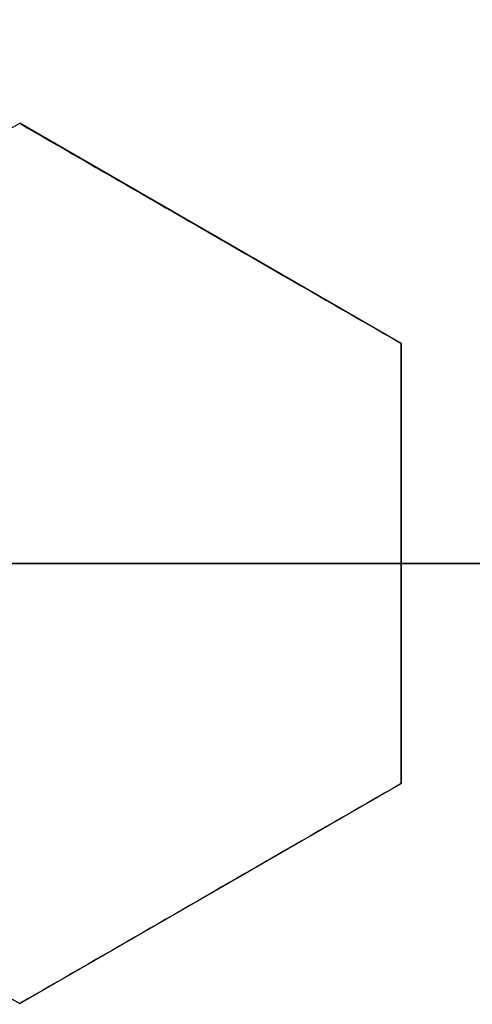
# Model space of a CAD drawing. Header units: centimetres. Extents: x -11.4 to 11.4, y -26.1 to 0.
# Tile 529 of 656: x -6.685 to -6.6565, y -23.7778 to -23.7158. Entities that reach past the tile are written whole.
import ezdxf

# ---------------------------------------------------------------- set-up
doc = ezdxf.new("R2010")
doc.units = ezdxf.units.CM
doc.layers.add('Default', color=7, linetype='Continuous', true_color=0x000000)

msp = doc.modelspace()

# ---------------------------------------------------------------- linework, layer by layer
at = {"layer": 'Default'}
for p, q in [((-6.661000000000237, -23.73614359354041, -3.2356647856), (-6.684999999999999, -23.72228718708, -3.2356647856)), ((-6.673000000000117, -23.72921539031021, -3.262241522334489), (-6.673000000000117, -23.72921539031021, -3.209032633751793)), ((-6.661, -23.76385640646, -3.239841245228), (-6.661, -23.73614359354, -3.239841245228)), ((-6.856237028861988, -23.75, -3.2875), (-6.588, -23.75, -3.2875)), ((-6.661, -23.75, -3.266400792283), (-6.661, -23.75, -3.213191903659)), ((-6.708999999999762, -23.76385640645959, -3.226935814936), (-6.685, -23.77771281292, -3.226935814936)), ((-6.684999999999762, -23.77771281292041, -3.2356647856), (-6.661, -23.76385640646, -3.2356647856)), ((-6.672999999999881, -23.77078460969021, -3.262241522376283), (-6.672999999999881, -23.77078460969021, -3.209032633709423))]:
    msp.add_line(p, q, dxfattribs=at)
at = {"layer": 'Default', "extrusion": (0, 0, -1)}
for centre, radius, start, end in [((7.050000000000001, -23.75, 3), 0.9, 90, 270), ((7.050000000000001, -23.75, 3.789997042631), 0.8999999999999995, 90, 270), ((7.050000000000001, -23.75, 4.600000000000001), 0.8550000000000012, 90, 270), ((7.050000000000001, -23.75, 4.27), 0.8250000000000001, 0, 180), ((7.050000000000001, -23.75, 4.48), 0.82, 0, 180), ((7.050000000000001, -23.75, 4.455), 0.7950000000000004, 0, 180), ((7.050000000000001, -23.75, 4.32), 0.7825000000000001, 0, 180), ((7.050000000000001, -23.75, 4.455), 0.7825000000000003, 0, 180), ((7.050000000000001, -23.75, 3.984878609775), 0.7584500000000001, 90, 180), ((7.050000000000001, -23.75, 4.345000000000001), 0.7575000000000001, 0, 180), ((7.050000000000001, -23.75, 3.2675), 0.6775000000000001, 0, 180), ((7.050000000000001, -23.75, 3.2775), 0.677500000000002, 0, 180), ((7.050000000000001, -23.75, 3.25), 0.6725, 0, 180), ((7.050000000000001, -23.75, 3.2875), 0.6725, 0, 180), ((7.050000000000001, -23.75, 3.25), 0.6367740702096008, 0, 180), ((7.050000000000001, -23.75, 3.269019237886), 0.6125, 0, 180), ((7.050000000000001, -23.75, 4.69), 0.6075000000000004, 0, 180), ((7.050000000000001, -23.75, 4.670980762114), 0.6075, 0, 180), ((7.050000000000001, -23.75, 3.255), 0.6075, 0, 180), ((7.050000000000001, -23.75, 3.2875), 0.6075, 0, 180), ((7.050000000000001, -23.75, 3.05), 0.5999999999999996, 90, 270), ((7.050000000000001, -23.75, 3.255), 0.55, 0, 180), ((7.050000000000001, -23.75, 3.263395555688), 0.5500000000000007, 0, 180), ((7.050000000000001, -23.75, 4.27), 0.8250000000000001, 180, 0), ((7.050000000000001, -23.75, 4.48), 0.82, 180, 0), ((7.050000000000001, -23.75, 4.455), 0.7950000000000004, 180, 0), ((7.050000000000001, -23.75, 4.32), 0.7825000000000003, 180, 0), ((7.050000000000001, -23.75, 4.455), 0.7825000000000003, 180, 0), ((7.050000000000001, -23.75, 4.345000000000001), 0.7575000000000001, 180, 0), ((7.050000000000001, -23.75, 3.2675), 0.6775000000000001, 180, 0), ((7.050000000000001, -23.75, 3.2775), 0.6774999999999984, 180, 0), ((7.050000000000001, -23.75, 3.25), 0.6724999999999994, 180, 0), ((7.050000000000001, -23.75, 3.25), 0.6367740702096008, 180, 0), ((7.050000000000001, -23.75, 3.269019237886), 0.6125, 180, 0), ((7.050000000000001, -23.75, 3.255), 0.6075000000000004, 180, 0), ((7.050000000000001, -23.75, 4.670980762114), 0.6075, 180, 0), ((7.050000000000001, -23.75, 4.69), 0.6075000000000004, 180, 0), ((7.050000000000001, -23.75, 3.255), 0.55, 180, 0), ((7.050000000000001, -23.75, 3.263395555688), 0.5499999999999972, 180, 0)]:
    msp.add_arc(centre, radius, start, end, dxfattribs=at)
at = {"layer": 'Default'}
for centre, radius, start, end in [((-7.050000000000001, -23.75, -4.6), 0.8550000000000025, 270, 90), ((-7.050000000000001, -23.75, -4.27), 0.835, 270, 90), ((-7.050000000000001, -23.75, -4.58), 0.8349999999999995, 270, 90), ((-7.050000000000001, -23.75, -4.425000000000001), 0.8349999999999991, 270, 90), ((-7.050000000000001, -23.75, -4.295000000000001), 0.8250000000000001, 0, 180), ((-7.050000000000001, -23.75, -4.282500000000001), 0.8250000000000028, 0, 180), ((-7.050000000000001, -23.75, -4.32), 0.8, 0, 180), ((-7.050000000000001, -23.75, -3.1), 0.775, 270, 90), ((-7.050000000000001, -23.75, -3.5986250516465), 0.7749999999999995, 270, 90), ((-7.050000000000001, -23.75, -4.43), 0.7575000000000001, 0, 180), ((-7.050000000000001, -23.75, -4.3875), 0.7575000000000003, 0, 180), ((-7.050000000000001, -23.75, -3.2425), 0.75, 0, 180), ((-7.050000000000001, -23.75, -3.98), 0.75, 0, 180), ((-7.050000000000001, -23.75, -3.61125), 0.75, 0, 74.77009621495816), ((-7.050000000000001, -23.75, -3.2425), 0.7025000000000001, 0, 180), ((-7.050000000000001, -23.75, -3.2875), 0.6775000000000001, 0, 180), ((-7.050000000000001, -23.75, -3.26875), 0.6724999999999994, 0, 180), ((-7.050000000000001, -23.75, -4.66), 0.67, 0, 180), ((-7.050000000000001, -23.75, -4.69), 0.6400000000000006, 0, 180), ((-7.050000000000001, -23.75, -3.25), 0.636774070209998, 0, 180), ((-7.050000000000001, -23.75, -3.2875), 0.6231698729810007, 0, 180), ((-7.050000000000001, -23.75, -4.680490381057), 0.6075000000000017, 0, 180), ((-7.050000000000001, -23.75, -3.27125), 0.6075000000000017, 0, 180), ((-7.050000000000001, -23.75, -3), 0.6000000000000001, 270, 90), ((-7.050000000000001, -23.75, -3.1), 0.6000000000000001, 270, 90), ((-7.050000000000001, -23.75, -3.271791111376), 0.55, 0, 180), ((-7.050000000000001, -23.75, -4.295000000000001), 0.8250000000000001, 180, 0), ((-7.050000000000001, -23.75, -4.282500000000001), 0.8249999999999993, 180, 0), ((-7.050000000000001, -23.75, -4.32), 0.8, 180, 0), ((-7.050000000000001, -23.75, -4.43), 0.7575000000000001, 180, 0), ((-7.050000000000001, -23.75, -4.3875), 0.7574999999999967, 180, 0), ((-7.050000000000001, -23.75, -3.98), 0.75, 180, 0), ((-7.050000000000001, -23.75, -3.2425), 0.75, 180, 0), ((-7.050000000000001, -23.75, -3.2425), 0.7025000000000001, 180, 0), ((-7.050000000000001, -23.75, -3.2875), 0.6775000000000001, 180, 0), ((-7.050000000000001, -23.75, -3.2875), 0.6725, 180, 0), ((-7.050000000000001, -23.75, -3.26875), 0.6724999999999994, 180, 0), ((-7.050000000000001, -23.75, -4.66), 0.67, 180, 0), ((-7.050000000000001, -23.75, -4.69), 0.6400000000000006, 180, 0), ((-7.050000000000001, -23.75, -3.25), 0.636774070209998, 180, 0), ((-7.050000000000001, -23.75, -3.2875), 0.6231698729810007, 180, 0), ((-7.050000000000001, -23.75, -3.2875), 0.6075, 180, 0), ((-7.050000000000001, -23.75, -3.27125), 0.6074999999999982, 180, 0), ((-7.050000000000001, -23.75, -4.680490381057), 0.6074999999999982, 180, 0), ((-7.050000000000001, -23.75, -3.271791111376), 0.55, 180, 0), ((-7.050000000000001, -23.75, -4.161274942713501), 0.7750000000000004, 274.5305254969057, 0), ((-7.050000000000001, -23.75, -3.61125), 0.75, 296.8079105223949, 0)]:
    msp.add_arc(centre, radius, start, end, dxfattribs=at)
at = {"layer": 'Default', "extrusion": (-1.379856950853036e-06, 1.386659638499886e-16, 0.9999999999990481)}
msp.add_arc((-7.050003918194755, -23.75, -3.984869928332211), 0.7584484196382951, 252.0001242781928, 0, dxfattribs=at)
at = {"layer": 'Default', "extrusion": (0, -1, 0)}
msp.add_arc((-7.050000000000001, -5.760000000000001, 23.75), 1.215, 71.06258657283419, 75.27834621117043, dxfattribs=at)
at = {"layer": 'Default'}
for points, degree in [([(-7.050000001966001, -22.85000591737, -4.579994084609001), (-7.038829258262, -22.85000591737, -4.579994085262), (-7.016470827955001, -22.85041309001, -4.57996809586), (-6.982913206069, -22.85229470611, -4.579978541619), (-6.949430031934, -22.85542554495, -4.579975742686), (-6.916038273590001, -22.85981313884, -4.579976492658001), (-6.882816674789, -22.86545048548, -4.579976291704), (-6.849855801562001, -22.87232107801, -4.579976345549), (-6.817154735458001, -22.88042458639, -4.579976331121), (-6.784792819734, -22.88974261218, -4.579976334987), (-6.752822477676, -22.90025696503, -4.579976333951), (-6.721248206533, -22.91196643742, -4.579976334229), (-6.690138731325, -22.92484687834, -4.579976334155), (-6.659531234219, -22.93888214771, -4.579976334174), (-6.629466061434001, -22.95405467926, -4.579976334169), (-6.60000794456, -22.97033040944, -4.579976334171), (-6.571170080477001, -22.98770094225, -4.57997633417), (-6.542992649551, -23.00614419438, -4.57997633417), (-6.515530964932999, -23.02562391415, -4.57997633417), (-6.488811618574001, -23.04612101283, -4.57997633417), (-6.462881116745, -23.06760056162, -4.57997633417), (-6.437786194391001, -23.09002131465, -4.57997633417), (-6.413531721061, -23.11337910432, -4.57997633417), (-6.390166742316, -23.13762926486, -4.57997633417), (-6.367728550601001, -23.1627320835, -4.57997633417), (-6.346240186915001, -23.18866229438, -4.57997633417), (-6.325745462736, -23.21536660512, -4.57997633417), (-6.306266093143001, -23.24281397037, -4.57997633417), (-6.287815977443, -23.27098694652, -4.57997633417), (-6.270435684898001, -23.29982524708, -4.57997633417), (-6.254144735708, -23.32929531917, -4.57997633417), (-6.238966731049, -23.35935601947, -4.57997633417), (-6.22493234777, -23.3899431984, -4.57997633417), (-6.212045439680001, -23.4210469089, -4.57997633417), (-6.200328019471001, -23.4526190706, -4.57997633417), (-6.189801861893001, -23.48460021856, -4.57997633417), (-6.180477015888, -23.5169596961, -4.57997633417), (-6.172370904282, -23.54963853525, -4.57997633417), (-6.165495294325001, -23.58258113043, -4.57997633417), (-6.159852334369, -23.61577939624, -4.57997633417), (-6.155455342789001, -23.64916502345, -4.57997633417), (-6.152310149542, -23.68268801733, -4.57997633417), (-6.150420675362, -23.71631200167, -4.57997633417), (-6.149790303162, -23.74996560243, -4.57997633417), (-6.150418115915, -23.78361971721, -4.57997633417), (-6.152305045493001, -23.81724384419, -4.57997633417), (-6.155447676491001, -23.85076694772, -4.57997633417), (-6.159842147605, -23.884153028, -4.57997633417), (-6.165482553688, -23.91735152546, -4.57997633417), (-6.172355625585, -23.95029454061, -4.57997633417), (-6.180459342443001, -23.98297436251, -4.57997633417), (-6.189781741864, -24.01533455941, -4.57997633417), (-6.200305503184, -24.0473165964, -4.57997633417), (-6.212020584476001, -24.07888976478, -4.57997633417), (-6.224905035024, -24.10999420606, -4.57997633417), (-6.238937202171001, -24.14058267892, -4.57997633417), (-6.254113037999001, -24.170644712, -4.57997633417), (-6.270401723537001, -24.20011593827, -4.57997633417), (-6.287779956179, -24.2289557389, -4.57997633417), (-6.306227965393, -24.25713010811, -4.57997633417), (-6.325705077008, -24.28457868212, -4.57997633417), (-6.346198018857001, -24.3112848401, -4.57997633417), (-6.367684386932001, -24.33721659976, -4.57997633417), (-6.390120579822, -24.3623209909, -4.57997633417), (-6.413483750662, -24.38657293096, -4.57997633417), (-6.437736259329, -24.40993235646, -4.57997633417), (-6.462829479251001, -24.4323550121, -4.57997633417), (-6.488758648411, -24.45383675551, -4.57997633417), (-6.515476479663, -24.47433588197, -4.57997633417), (-6.542936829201, -24.49381775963, -4.57997633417), (-6.571112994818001, -24.51226319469, -4.57997633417), (-6.599949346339, -24.52963576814, -4.579976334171), (-6.629406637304, -24.54591392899, -4.579976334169), (-6.659470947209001, -24.56108882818, -4.579976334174), (-6.690077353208, -24.57512635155, -4.579976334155), (-6.721186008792, -24.58800916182, -4.579976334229), (-6.752759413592, -24.59972097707, -4.579976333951), (-6.784729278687, -24.61023780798, -4.579976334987), (-6.817091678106, -24.61955853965, -4.579976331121), (-6.849792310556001, -24.62766442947, -4.579976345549), (-6.88275073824, -24.63453701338, -4.579976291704), (-6.915969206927, -24.64017644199, -4.579976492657), (-6.949361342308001, -24.64456678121, -4.579975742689), (-6.982852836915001, -24.64770094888, -4.579978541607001), (-7.016430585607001, -24.64958576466, -4.579968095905), (-7.038814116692, -24.64999408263, -4.579994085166), (-7.049999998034, -24.64999408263, -4.579994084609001)], 3), ([(-7.050000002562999, -22.87000771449, -4.599992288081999), (-7.038929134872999, -22.87000771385, -4.599992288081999), (-7.016824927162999, -22.87044777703, -4.600003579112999), (-6.983759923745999, -22.87231003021, -4.599999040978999), (-6.950849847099, -22.8754191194, -4.600000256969), (-6.918072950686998, -22.87975909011, -4.599999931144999), (-6.885477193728, -22.88532902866, -4.600000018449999), (-6.853104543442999, -22.89212084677, -4.599999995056), (-6.820976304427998, -22.90013377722, -4.600000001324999), (-6.789232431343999, -22.90933233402, -4.599999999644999), (-6.757976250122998, -22.91967364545, -4.600000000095), (-6.727177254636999, -22.93115663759, -4.599999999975), (-6.696849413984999, -22.94377187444, -4.600000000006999), (-6.666982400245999, -22.95752443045, -4.599999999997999), (-6.637633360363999, -22.97239239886, -4.6), (-6.608880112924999, -22.98833558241, -4.6), (-6.580743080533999, -23.00534064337, -4.6), (-6.553257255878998, -23.02338719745, -4.6), (-6.526470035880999, -23.04244368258, -4.6), (-6.500404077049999, -23.06249428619, -4.6), (-6.475109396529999, -23.08350162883, -4.6), (-6.450633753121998, -23.10542314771, -4.6), (-6.426981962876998, -23.12825403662, -4.6), (-6.404200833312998, -23.15195089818, -4.6), (-6.382323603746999, -23.17647785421, -4.6), (-6.361371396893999, -23.20181201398, -4.6), (-6.341387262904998, -23.22790124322, -4.6), (-6.322391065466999, -23.25471754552, -4.6), (-6.304398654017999, -23.28224122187, -4.6), (-6.287450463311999, -23.31041192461, -4.6), (-6.271564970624, -23.33919764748, -4.6), (-6.256764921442, -23.36855872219, -4.6), (-6.243080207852, -23.39843256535, -4.6), (-6.2305142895, -23.42881031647, -4.6), (-6.219089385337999, -23.45964319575, -4.6), (-6.208826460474, -23.4908734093, -4.6), (-6.199734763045, -23.52247268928, -4.6), (-6.191831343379, -23.55438357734, -4.6), (-6.185127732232, -23.58655183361, -4.6), (-6.179626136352, -23.61896932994, -4.6), (-6.175339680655, -23.65156823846, -4.6), (-6.172273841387, -23.68430056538, -4.6), (-6.170432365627, -23.71713212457, -4.6), (-6.169818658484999, -23.74999277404, -4.6), (-6.170431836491, -23.78285372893, -4.6), (-6.172272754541, -23.81568473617, -4.6), (-6.17533790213, -23.84841578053, -4.6), (-6.179623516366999, -23.88101313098, -4.6), (-6.185124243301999, -23.91342969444, -4.6), (-6.191827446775, -23.94559951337, -4.6), (-6.199731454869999, -23.97751522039, -4.6), (-6.208824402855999, -24.00912015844, -4.6), (-6.219088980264, -24.04035585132, -4.6), (-6.230515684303, -24.07119339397, -4.6), (-6.243083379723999, -24.10157483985, -4.6), (-6.256770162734, -24.13145229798, -4.6), (-6.271572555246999, -24.16081683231, -4.6), (-6.287460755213, -24.18960605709, -4.6), (-6.304412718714, -24.21778133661, -4.6), (-6.322408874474, -24.24530870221, -4.6), (-6.341407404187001, -24.27212610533, -4.6), (-6.361391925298, -24.29821371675, -4.6), (-6.382342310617, -24.32354381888, -4.6), (-6.404216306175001, -24.34806569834, -4.6), (-6.426994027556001, -24.37175796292, -4.6), (-6.450643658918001, -24.39458604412, -4.6), (-6.475121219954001, -24.41650866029, -4.6), (-6.500422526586, -24.43752061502, -4.6), (-6.526496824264, -24.45757628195, -4.6), (-6.553291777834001, -24.47663651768, -4.6), (-6.580784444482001, -24.49468551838, -4.6), (-6.608928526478, -24.51169257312, -4.6), (-6.637691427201, -24.52763854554, -4.6), (-6.667051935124, -24.54250933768, -4.599999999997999), (-6.696931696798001, -24.55626435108, -4.600000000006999), (-6.727274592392, -24.56888192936, -4.599999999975), (-6.758087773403, -24.58036572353, -4.600000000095), (-6.789353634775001, -24.59070531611, -4.599999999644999), (-6.821099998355, -24.59989952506, -4.600000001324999), (-6.853227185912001, -24.60790727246, -4.599999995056), (-6.885602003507, -24.61469476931, -4.600000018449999), (-6.918204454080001, -24.62026089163, -4.599999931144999), (-6.950981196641, -24.6245956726, -4.600000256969), (-6.983876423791, -24.62769844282, -4.599999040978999), (-7.01690332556, -24.62955448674, -4.600003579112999), (-7.038958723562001, -24.62999228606, -4.599992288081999), (-7.049999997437, -24.62999228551, -4.599992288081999)], 3), ([(-7.050000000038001, -22.97338343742, -4.211616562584), (-7.040034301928, -22.97326068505, -4.211739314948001), (-7.0200716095, -22.97339655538, -4.211987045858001), (-6.990068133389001, -22.97475443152, -4.212364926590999), (-6.960077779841, -22.97727194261, -4.212748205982), (-6.930172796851, -22.98094910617, -4.213135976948), (-6.900463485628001, -22.98577184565, -4.213526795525), (-6.870960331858, -22.99173644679, -4.213920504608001), (-6.841728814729, -22.9988285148, -4.21431621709), (-6.812767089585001, -23.00704882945, -4.214713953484), (-6.784149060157, -23.01637813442, -4.215112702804), (-6.755903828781, -23.0268065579, -4.215512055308), (-6.728083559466, -23.03831624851, -4.215911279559), (-6.700785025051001, -23.0508628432, -4.216308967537), (-6.673979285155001, -23.06445271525, -4.216705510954), (-6.647535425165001, -23.07916987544, -4.21710293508), (-6.621903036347, -23.09477466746, -4.217494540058), (-6.598251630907, -23.11044028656, -4.217861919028), (-6.577686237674, -23.12510785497, -4.218186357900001), (-6.559354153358, -23.13903749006, -4.21847964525), (-6.54189295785, -23.15310658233, -4.218762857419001), (-6.524518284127, -23.16795465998, -4.219048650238), (-6.507527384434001, -23.18336335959, -4.2193327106), (-6.491033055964, -23.19923462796, -4.219611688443), (-6.475328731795, -23.21524076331, -4.219887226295), (-6.459818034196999, -23.23196178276, -4.220170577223), (-6.443392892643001, -23.25075472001, -4.220483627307), (-6.425759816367, -23.27235681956, -4.220836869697), (-6.407902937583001, -23.29596432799, -4.221215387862), (-6.390537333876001, -23.320853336, -4.221606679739), (-6.374163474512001, -23.34636627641, -4.22200017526), (-6.358774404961, -23.37250001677, -4.222395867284), (-6.344394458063, -23.39922104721, -4.222793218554), (-6.331054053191, -23.42647417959, -4.223191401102), (-6.318782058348, -23.45419617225, -4.223589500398), (-6.307584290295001, -23.4823692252, -4.223987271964), (-6.297472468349, -23.51096694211, -4.224384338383), (-6.288462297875, -23.53995216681, -4.224780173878), (-6.280576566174, -23.56925476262, -4.22517382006), (-6.273829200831, -23.59881391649, -4.225564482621), (-6.268224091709, -23.62860184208, -4.225951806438), (-6.263764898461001, -23.65860388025, -4.226335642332), (-6.260461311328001, -23.68877269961, -4.226715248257), (-6.258320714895, -23.71905055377, -4.227090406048), (-6.257345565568, -23.74942073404, -4.227459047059), (-6.257541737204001, -23.78002186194, -4.227829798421), (-6.258911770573, -23.81056761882, -4.228207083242), (-6.261454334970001, -23.84105143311, -4.228588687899), (-6.265161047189, -23.87138087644, -4.228974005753), (-6.270024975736, -23.90153190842, -4.229362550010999), (-6.276045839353, -23.9314946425, -4.229754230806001), (-6.283206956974, -23.96118644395, -4.230147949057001), (-6.291506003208, -23.99059835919, -4.230543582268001), (-6.300922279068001, -24.01965553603, -4.230940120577), (-6.311447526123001, -24.04833621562, -4.23133725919), (-6.323068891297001, -24.07660058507, -4.231734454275), (-6.335758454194, -24.10438344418, -4.232130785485), (-6.349513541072, -24.13167755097, -4.232526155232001), (-6.364293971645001, -24.15840378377, -4.232919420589), (-6.380099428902, -24.18456209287, -4.233310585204), (-6.396889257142, -24.21008352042, -4.23369863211), (-6.414649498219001, -24.23494853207, -4.2340832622), (-6.433349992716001, -24.25911283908, -4.234463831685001), (-6.452961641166, -24.28254236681, -4.234839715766), (-6.473558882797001, -24.30531097, -4.235212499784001), (-6.49503825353, -24.32728630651, -4.23557888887), (-6.517395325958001, -24.34847618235, -4.235952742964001), (-6.540529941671, -24.36877856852, -4.236330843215), (-6.564422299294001, -24.3881804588, -4.236713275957), (-6.589045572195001, -24.40665840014, -4.237099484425), (-6.614348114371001, -24.42417454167, -4.237488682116), (-6.640315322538, -24.44071804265, -4.237880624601), (-6.666876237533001, -24.45624449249, -4.238274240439), (-6.694029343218, -24.47075331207, -4.238669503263), (-6.721707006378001, -24.48420741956, -4.239065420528), (-6.749886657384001, -24.49659654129, -4.239461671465), (-6.778516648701, -24.50789701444, -4.239857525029), (-6.807545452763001, -24.51809033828, -4.240252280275), (-6.836977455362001, -24.52717647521, -4.240645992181), (-6.866748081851, -24.53513189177, -4.241037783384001), (-6.896791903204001, -24.54193893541, -4.241426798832), (-6.927035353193, -24.54758431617, -4.241812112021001), (-6.957482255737, -24.55207143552, -4.242193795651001), (-6.988153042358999, -24.55539777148, -4.242572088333), (-7.019001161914, -24.55754929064, -4.242946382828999), (-7.039657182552, -24.55819289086, -4.243192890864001), (-7.050000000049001, -24.5583152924, -4.243315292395)], 3), ([(-7.050000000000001, -24.525, -4.097250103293), (-7.040059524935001, -24.525, -4.097056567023), (-7.020176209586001, -24.52461734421, -4.096666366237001), (-6.990398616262, -24.52289677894, -4.096072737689), (-6.960681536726, -24.52002887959, -4.095471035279), (-6.93109326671, -24.51601765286, -4.094862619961), (-6.901708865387, -24.51087533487, -4.094249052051), (-6.872544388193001, -24.5046065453, -4.09363068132), (-6.843642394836, -24.49722044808, -4.093008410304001), (-6.815018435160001, -24.48871913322, -4.0923825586), (-6.786746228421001, -24.47912222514, -4.091754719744), (-6.758891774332, -24.4684549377, -4.091126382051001), (-6.731464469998, -24.45672251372, -4.090497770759), (-6.704505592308, -24.44394203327, -4.089869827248), (-6.67803608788, -24.43012136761, -4.089243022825), (-6.652126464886, -24.41529568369, -4.088619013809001), (-6.626828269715, -24.3994976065, -4.087999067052), (-6.602153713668, -24.38273637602, -4.0873834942), (-6.578133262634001, -24.3650315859, -4.086773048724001), (-6.554796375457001, -24.34640201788, -4.086168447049), (-6.532209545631, -24.32690110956, -4.085571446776), (-6.510389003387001, -24.3065441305, -4.084982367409), (-6.489390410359, -24.28538619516, -4.084403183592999), (-6.469190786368, -24.26340330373, -4.083811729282), (-6.449850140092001, -24.24065475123, -4.083213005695), (-6.431412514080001, -24.21719494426, -4.082607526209), (-6.413897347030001, -24.19305176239, -4.081996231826), (-6.397322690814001, -24.16825132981, -4.081379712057), (-6.381698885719, -24.14280524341, -4.08075829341), (-6.367066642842, -24.11677498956, -4.08013349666), (-6.353463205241, -24.0902319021, -4.079507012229), (-6.340892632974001, -24.06319079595, -4.078879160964), (-6.329354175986, -24.03564384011, -4.078249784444), (-6.318873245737, -24.00763676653, -4.077619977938), (-6.309493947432, -23.97928509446, -4.076992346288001), (-6.30125860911, -23.95075631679, -4.07637049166), (-6.294105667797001, -23.92190387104, -4.075751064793), (-6.287919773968, -23.89202918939, -4.075119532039), (-6.282925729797, -23.8619255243, -4.074493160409), (-6.27922777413, -23.83252088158, -4.073890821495), (-6.276803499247, -23.80502748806, -4.073336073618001), (-6.275387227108, -23.77883524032, -4.072814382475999), (-6.274846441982, -23.7520817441, -4.072290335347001), (-6.27524316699, -23.72509774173, -4.071763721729), (-6.276580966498, -23.69814539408, -4.071227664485), (-6.278824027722, -23.67162969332, -4.070693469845), (-6.281923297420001, -23.64546667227, -4.070159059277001), (-6.286213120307, -23.61756303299, -4.069581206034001), (-6.291882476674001, -23.58816071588, -4.068963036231), (-6.298864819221, -23.55833921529, -4.068326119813), (-6.306953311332, -23.52908125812, -4.067691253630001), (-6.315942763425, -23.50084682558, -4.067069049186), (-6.32605741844, -23.47281764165, -4.066441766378), (-6.33729162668, -23.44508928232, -4.065811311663), (-6.349584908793, -23.41782536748, -4.065181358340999), (-6.362822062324, -23.39124745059, -4.064557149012), (-6.37709700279, -23.36512302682, -4.063933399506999), (-6.392790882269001, -23.33888569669, -4.063296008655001), (-6.409455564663, -23.31338657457, -4.062665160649), (-6.426553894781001, -23.2893367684, -4.062059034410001), (-6.443232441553, -23.26761872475, -4.061501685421), (-6.459897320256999, -23.24737082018, -4.060973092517), (-6.477614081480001, -23.22727445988, -4.060438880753), (-6.496156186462, -23.20766698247, -4.059907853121), (-6.51534924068, -23.18873946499, -4.059383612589), (-6.534885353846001, -23.17076718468, -4.058857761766), (-6.55491030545, -23.15354506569, -4.058329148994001), (-6.577115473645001, -23.13575777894, -4.057753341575), (-6.601253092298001, -23.11789125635, -4.057139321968), (-6.626598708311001, -23.10063985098, -4.056506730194), (-6.652285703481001, -23.08460866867, -4.055877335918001), (-6.677996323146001, -23.06990393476, -4.055258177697), (-6.704396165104, -23.05611215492, -4.054632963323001), (-6.731394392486, -23.04330809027, -4.054004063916), (-6.758888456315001, -23.03154563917, -4.053373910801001), (-6.786758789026, -23.02087354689, -4.052745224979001), (-6.814990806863, -23.01129023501, -4.052118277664), (-6.843596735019, -23.00279199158, -4.051492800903), (-6.872529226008, -22.99539659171, -4.050869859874), (-6.901712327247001, -22.98912386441, -4.050251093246), (-6.931093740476, -22.98398257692, -4.049637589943), (-6.96064747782, -22.97997545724, -4.049029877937), (-6.990359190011, -22.97710596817, -4.048428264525), (-7.020171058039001, -22.97538252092, -4.047833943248), (-7.040058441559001, -22.975, -4.047443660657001), (-7.050000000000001, -22.975, -4.047250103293)], 3), ([(-6.709000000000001, -23.73614359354, -3.249032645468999), (-6.7065057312, -23.73470352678, -3.249961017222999), (-6.70140240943, -23.73175712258, -3.251866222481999), (-6.693422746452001, -23.72715006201, -3.254863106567), (-6.687847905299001, -23.72393142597, -3.256968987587), (-6.685, -23.72228718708, -3.258047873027)], 3), ([(-6.709000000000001, -23.73614359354, -3.195823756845), (-6.706503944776, -23.73470249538, -3.19675279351), (-6.701398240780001, -23.73175471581, -3.198658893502), (-6.693418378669, -23.72714754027, -3.201655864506), (-6.68784603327, -23.72393034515, -3.203760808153), (-6.685, -23.72228718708, -3.204838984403)], 3), ([(-6.685, -23.72228718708, -3.204838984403), (-6.685, -23.72228718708, -3.231443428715), (-6.685, -23.72228718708, -3.258047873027)], 2), ([(-6.685, -23.72228718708, -3.258047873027), (-6.682469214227, -23.72374833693, -3.25892609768), (-6.677317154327, -23.7267228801, -3.260722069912), (-6.669332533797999, -23.73133280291, -3.263530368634), (-6.663809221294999, -23.73452168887, -3.265489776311), (-6.660999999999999, -23.73614359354, -3.266490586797)], 3), ([(-6.685, -23.72228718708, -3.204838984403), (-6.682467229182, -23.72374948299, -3.2057178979), (-6.677312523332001, -23.7267255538, -3.207514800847), (-6.669327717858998, -23.73133558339, -3.21032318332), (-6.663807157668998, -23.7345228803, -3.212281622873), (-6.660999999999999, -23.73614359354, -3.213281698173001)], 3), ([(-6.660999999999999, -23.73614359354, -3.213281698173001), (-6.660999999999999, -23.73614359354, -3.239886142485), (-6.660999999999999, -23.73614359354, -3.266490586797)], 2), ([(-6.660999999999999, -23.73614359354, -3.266490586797), (-6.660999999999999, -23.73766368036, -3.266470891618), (-6.660999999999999, -23.7407154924, -3.266437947), (-6.660999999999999, -23.74521708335, -3.266408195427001), (-6.660999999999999, -23.74838947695, -3.266400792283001), (-6.660999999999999, -23.75, -3.266400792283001)], 3), ([(-6.660999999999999, -23.73614359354, -3.213281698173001), (-6.660999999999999, -23.73766370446, -3.213262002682), (-6.660999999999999, -23.74071555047, -3.213229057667), (-6.660999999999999, -23.74521729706, -3.213199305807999), (-6.660999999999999, -23.74838956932, -3.213191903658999), (-6.660999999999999, -23.75, -3.213191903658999)], 3), ([(-7.284376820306, -24.47132328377, -4.08487124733), (-7.275129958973, -24.47432771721, -4.08467450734), (-7.256502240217, -24.47999379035, -4.084279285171), (-7.228233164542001, -24.48740302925, -4.083673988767), (-7.199695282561, -24.4937221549, -4.083063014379), (-7.170950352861, -24.49893351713, -4.082450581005), (-7.142070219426, -24.50302896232, -4.081839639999), (-7.113086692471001, -24.50600890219, -4.081231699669), (-7.083987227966, -24.50787542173, -4.080626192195), (-7.054794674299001, -24.50862224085, -4.080020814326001), (-7.025604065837, -24.50824467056, -4.079414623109), (-6.996471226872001, -24.50674620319, -4.07880623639), (-6.967390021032, -24.50412639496, -4.078193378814), (-6.938390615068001, -24.50038313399, -4.07757566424), (-6.909554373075, -24.49552418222, -4.076955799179), (-6.880943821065, -24.4895612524, -4.076335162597), (-6.852611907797, -24.48250807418, -4.075714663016), (-6.82460973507, -24.47438156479, -4.07509489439), (-6.796967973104, -24.46519493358, -4.074477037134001), (-6.76971234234, -24.45495936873, -4.073862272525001), (-6.742868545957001, -24.44368528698, -4.073252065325), (-6.716466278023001, -24.43138435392, -4.072644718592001), (-6.690533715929, -24.41806728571, -4.07203777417), (-6.66511300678, -24.40375237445, -4.071429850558), (-6.640262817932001, -24.38847103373, -4.070820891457), (-6.616038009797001, -24.37225916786, -4.070210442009), (-6.59245703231, -24.35513137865, -4.069599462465), (-6.569542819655, -24.33710381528, -4.068989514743), (-6.547315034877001, -24.31818871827, -4.068382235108), (-6.525815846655, -24.29841752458, -4.067776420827), (-6.505095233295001, -24.27783453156, -4.067170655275), (-6.485201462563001, -24.25649023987, -4.066563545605), (-6.466158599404, -24.2344163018, -4.065953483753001), (-6.447954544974, -24.21159719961, -4.065338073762), (-6.43062973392, -24.18807690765, -4.064719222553), (-6.414219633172, -24.16390133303, -4.064098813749), (-6.398750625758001, -24.13910837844, -4.06347810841), (-6.384247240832, -24.11373648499, -4.06285779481), (-6.370740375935, -24.08784123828, -4.062238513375), (-6.358255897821, -24.06147994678, -4.061620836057), (-6.34680316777, -24.03468147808, -4.061006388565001), (-6.336391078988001, -24.00747164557, -4.060397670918), (-6.327023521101, -23.97985970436, -4.059791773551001), (-6.318706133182, -23.95184287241, -4.059184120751), (-6.311478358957, -23.92353935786, -4.058574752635), (-6.305357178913, -23.89503978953, -4.057963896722), (-6.30033412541, -23.8663223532, -4.057352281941), (-6.296417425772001, -23.8374248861, -4.056741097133), (-6.293614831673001, -23.80840448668, -4.056132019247), (-6.291927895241, -23.77928390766, -4.055524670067), (-6.291549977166, -23.75976995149, -4.055117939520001), (-6.291549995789, -23.74999942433, -4.054914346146)], 3), ([(-6.660999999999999, -23.75, -3.266400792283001), (-6.648499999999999, -23.75, -3.2709504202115), (-6.635999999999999, -23.75, -3.275500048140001)], 2), ([(-6.660999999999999, -23.75, -3.213191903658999), (-6.648499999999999, -23.75, -3.2177415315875), (-6.635999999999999, -23.75, -3.222291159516)], 2), ([(-6.660999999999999, -23.75, -3.266400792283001), (-6.660999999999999, -23.75161043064, -3.266400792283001), (-6.660999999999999, -23.75478270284, -3.266408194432), (-6.660999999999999, -23.7592844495, -3.266437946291), (-6.660999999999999, -23.76233629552, -3.266470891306), (-6.660999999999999, -23.76385640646, -3.266490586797)], 3), ([(-6.660999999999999, -23.75, -3.213191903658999), (-6.660999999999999, -23.75161052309, -3.213191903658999), (-6.660999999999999, -23.75478291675, -3.213199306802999), (-6.660999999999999, -23.75928450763, -3.213229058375), (-6.660999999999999, -23.76233631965, -3.213262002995), (-6.660999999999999, -23.76385640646, -3.213281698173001)], 3), ([(-6.685, -23.77771281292, -3.258047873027), (-6.68784603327, -23.77606965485, -3.256969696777), (-6.693418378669, -23.77285245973, -3.254864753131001), (-6.701398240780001, -23.76824528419, -3.251867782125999), (-6.706503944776, -23.76529750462, -3.249961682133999), (-6.709000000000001, -23.76385640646, -3.249032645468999)], 3), ([(-6.685, -23.77771281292, -3.204838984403), (-6.687847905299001, -23.77606857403, -3.203760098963), (-6.693422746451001, -23.77284993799, -3.201654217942), (-6.70140240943, -23.76824287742, -3.198657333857), (-6.7065057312, -23.76529647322, -3.196752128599), (-6.709000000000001, -23.76385640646, -3.195823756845)], 3), ([(-6.660999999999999, -23.76385640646, -3.266490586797), (-6.663807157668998, -23.7654771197, -3.265490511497), (-6.669327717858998, -23.76866441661, -3.263532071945), (-6.677312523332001, -23.7732744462, -3.260723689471), (-6.682467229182, -23.77625051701, -3.258926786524), (-6.685, -23.77771281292, -3.258047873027)], 3), ([(-6.660999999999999, -23.76385640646, -3.213281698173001), (-6.663809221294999, -23.76547831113, -3.212280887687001), (-6.669332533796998, -23.76866719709, -3.210321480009), (-6.677317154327, -23.7732771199, -3.207513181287), (-6.682469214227, -23.77625166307, -3.205717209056), (-6.685, -23.77771281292, -3.204838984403)], 3), ([(-6.660999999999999, -23.76385640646, -3.213281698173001), (-6.660999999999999, -23.76385640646, -3.239886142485), (-6.660999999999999, -23.76385640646, -3.266490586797)], 2), ([(-6.685, -23.77771281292, -3.204838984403), (-6.685, -23.77771281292, -3.231443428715), (-6.685, -23.77771281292, -3.258047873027)], 2)]:
    msp.add_open_spline(points, degree=degree, dxfattribs=at)
for points, knots in [([(-6.478173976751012, -23.20173285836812, -4.270000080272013), (-6.482021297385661, -23.19772033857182, -4.269893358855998), (-6.494769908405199, -23.18470228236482, -4.269544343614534), (-6.517131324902, -23.163383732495, -4.268952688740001), (-6.555874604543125, -23.12985687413, -4.267949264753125), (-6.607799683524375, -23.091156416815, -4.2666554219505), (-6.675054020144, -23.05066959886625, -4.265054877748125), (-6.7463420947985, -23.016890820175, -4.263430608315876), (-6.820635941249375, -22.99036875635, -4.261806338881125), (-6.896820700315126, -22.971442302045, -4.260205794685), (-6.960902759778, -22.962091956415, -4.258911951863), (-7.012005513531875, -22.95840408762, -4.257908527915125), (-7.0500054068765, -22.95749735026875, -4.257180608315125), (-7.088005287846, -22.95840460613, -4.2564526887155), (-7.139107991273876, -22.96209317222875, -4.255449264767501), (-7.203189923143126, -22.97144439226, -4.254155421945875), (-7.279374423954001, -22.99037188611, -4.2525548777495), (-7.353667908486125, -23.01689496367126, -4.250930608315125), (-7.424955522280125, -23.05067471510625, -4.249306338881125), (-7.492209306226, -23.09116245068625, -4.247705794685), (-7.5441338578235, -23.129863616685, -4.246411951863), (-7.582876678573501, -23.16339100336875, -4.245408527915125), (-7.610387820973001, -23.189619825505, -4.244680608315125), (-7.6366162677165, -23.2171313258, -4.243952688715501), (-7.670143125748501, -23.25587460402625, -4.2429492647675), (-7.708843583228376, -23.3077996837, -4.241655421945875), (-7.74933040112, -23.375054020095, -4.2400548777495), (-7.783109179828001, -23.44634209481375, -4.238430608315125), (-7.8096312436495, -23.520635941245, -4.236806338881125), (-7.8285576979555, -23.596820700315, -4.235205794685), (-7.837908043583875, -23.66090275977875, -4.233911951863), (-7.8415959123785, -23.71200551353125, -4.232908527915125), (-7.842502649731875, -23.750005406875, -4.232180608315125), (-7.8415953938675, -23.78800528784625, -4.2314526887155), (-7.837906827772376, -23.839107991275, -4.2304492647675), (-7.828555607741, -23.90318992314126, -4.229155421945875), (-7.814564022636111, -23.95950704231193, -4.227972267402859), (-7.80500461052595, -23.98996202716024, -4.227316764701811), (-7.803236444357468, -23.99538910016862, -4.227199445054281)], [9.27219242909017, 9.27219242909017, 9.27219242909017, 9.27219242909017, 9.448947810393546, 9.852123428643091, 10.25529904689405, 11.06165028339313, 11.86800151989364, 12.67435275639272, 13.48070399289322, 14.28705522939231, 15.09340646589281, 15.49658208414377, 15.89975770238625, 16.30293332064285, 16.70610893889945, 17.51246017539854, 18.31881141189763, 19.12516264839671, 19.9315138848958, 20.73786512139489, 21.54421635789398, 21.94739197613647, 22.35056759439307, 22.75374321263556, 23.15691883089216, 23.96327006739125, 24.76962130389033, 25.57597254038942, 26.38232377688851, 27.18867501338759, 27.99502624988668, 28.39820186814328, 28.80137748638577, 29.20455310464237, 29.60772872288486, 30.41407995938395, 31.22043119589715, 31.39594200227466, 31.39594200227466, 31.39594200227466, 31.39594200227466]), ([(-7.050000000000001, -22.975, -4.112549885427), (-7.039995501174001, -22.975, -4.112744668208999), (-7.019986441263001, -22.97538749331, -4.113137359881), (-6.990017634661, -22.97713036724, -4.113734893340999), (-6.960138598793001, -22.98003228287, -4.114340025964), (-6.930394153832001, -22.98408890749, -4.114951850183), (-6.900828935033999, -22.98929417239, -4.11556944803), (-6.871487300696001, -22.99564028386, -4.11619189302), (-6.842413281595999, -23.0031177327, -4.116818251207), (-6.813650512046, -23.01171530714, -4.117447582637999), (-6.785242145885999, -23.02142011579, -4.118078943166), (-6.757230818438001, -23.03221759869, -4.118711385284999), (-6.729658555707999, -23.04409155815, -4.119343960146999), (-6.702566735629, -23.05702417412, -4.119975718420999), (-6.675996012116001, -23.07099603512, -4.120605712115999), (-6.649986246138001, -23.08598617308, -4.121232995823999), (-6.624576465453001, -23.10197208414, -4.121856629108), (-6.599804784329, -23.11892977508, -4.122475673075), (-6.575708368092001, -23.13683378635, -4.123089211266), (-6.552323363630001, -23.15565723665, -4.123696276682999), (-6.529684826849, -23.1753718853, -4.124296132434), (-6.507826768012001, -23.19594807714, -4.124887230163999), (-6.486781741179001, -23.21735514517, -4.125471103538), (-6.466581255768, -23.23956105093, -4.126067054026), (-6.447255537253, -23.26253259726, -4.126669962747), (-6.428833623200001, -23.28623530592, -4.127280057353), (-6.411343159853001, -23.310633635, -4.127896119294), (-6.394810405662, -23.33569098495, -4.128517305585), (-6.379260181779, -23.36136976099, -4.129142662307), (-6.364715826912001, -23.38763144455, -4.129771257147), (-6.351199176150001, -23.41443662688, -4.130402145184), (-6.338730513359, -23.44174509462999, -4.131034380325), (-6.32732855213, -23.46951586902, -4.131667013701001), (-6.317010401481, -23.49770727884, -4.132299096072), (-6.307791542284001, -23.52627701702, -4.132929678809), (-6.299685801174, -23.55518221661, -4.133557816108), (-6.292705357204, -23.58437939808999, -4.134182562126), (-6.286860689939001, -23.61382458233, -4.134802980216), (-6.282160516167, -23.64347360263, -4.135418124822), (-6.278611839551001, -23.67328208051, -4.136027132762), (-6.276219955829, -23.70320495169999, -4.136628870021), (-6.275169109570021, -23.72879661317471, -4.137136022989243), (-6.275000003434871, -23.74440039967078, -4.137440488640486), (-6.275000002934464, -23.74999999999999, -4.137549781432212)], [-47.44131903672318, -47.44131903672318, -47.44131903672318, -47.44131903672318, -47.14105752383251, -46.84079601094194, -46.54053449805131, -46.24027298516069, -45.94001147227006, -45.63974995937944, -45.33948844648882, -45.03922693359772, -44.7389654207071, -44.43870390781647, -44.13844239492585, -43.83818088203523, -43.5379193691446, -43.23765785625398, -42.93739634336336, -42.63713483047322, -42.33687331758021, -42.03661180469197, -41.73635029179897, -41.43608877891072, -41.13582726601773, -40.83556575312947, -40.53530424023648, -40.23504272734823, -39.93478121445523, -39.63451970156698, -39.33425818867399, -39.03399667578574, -38.73373516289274, -38.43347365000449, -38.13321213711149, -37.83295062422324, -37.53268911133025, -37.232427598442, -36.932166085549, -36.63190457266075, -36.33164305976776, -36.0313815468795, -35.73112003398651, -35.43085852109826, -35.26279425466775, -35.26279425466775, -35.26279425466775, -35.26279425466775]), ([(-6.274999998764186, -23.75, -4.172249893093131), (-6.274999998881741, -23.7437158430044, -4.172127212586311), (-6.275197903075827, -23.72744461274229, -4.171809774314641), (-6.276344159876, -23.70120481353, -4.171289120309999), (-6.278808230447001, -23.67133892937, -4.17068794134), (-6.28242484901, -23.64159006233, -4.170079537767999), (-6.287188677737, -23.61200283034, -4.169465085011), (-6.293092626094, -23.58262148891, -4.168845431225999), (-6.30012787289, -23.55349011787, -4.168221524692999), (-6.30828388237, -23.52465239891, -4.167594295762), (-6.317548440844, -23.49615151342, -4.166964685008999), (-6.327907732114, -23.46802996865, -4.166333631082), (-6.339346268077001, -23.44032982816, -4.165702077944), (-6.351846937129, -23.41309253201, -4.165070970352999), (-6.365391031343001, -23.38635883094, -4.16444125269), (-6.379958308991, -23.36016866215, -4.163813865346), (-6.395527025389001, -23.33456111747, -4.163189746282), (-6.412073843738, -23.30957457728, -4.162569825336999), (-6.429573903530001, -23.28524652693, -4.161955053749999), (-6.448001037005, -23.26161331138, -4.161346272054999), (-6.467327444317, -23.23871041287, -4.160744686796), (-6.487525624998, -23.21657068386, -4.160150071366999), (-6.508560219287, -23.19523223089, -4.159567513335), (-6.530410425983, -23.17471655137, -4.158976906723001), (-6.553033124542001, -23.15506453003, -4.158377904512), (-6.576399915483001, -23.13630031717, -4.157771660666), (-6.600474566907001, -23.11845331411, -4.157159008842), (-6.625221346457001, -23.10154997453, -4.156540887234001), (-6.650603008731, -23.08561578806, -4.155918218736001), (-6.676581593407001, -23.0706745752, -4.155291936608), (-6.703118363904, -23.05674862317, -4.154662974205), (-6.730173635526, -23.04385876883, -4.154032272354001), (-6.757706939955, -23.03202429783, -4.153400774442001), (-6.785677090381, -23.02126291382, -4.152769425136), (-6.814042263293, -23.01159070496, -4.152139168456), (-6.842760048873, -23.00302212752, -4.151510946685), (-6.871787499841, -22.99556998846, -4.150885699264), (-6.901081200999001, -22.98924542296, -4.150264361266), (-6.930597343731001, -22.9840578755, -4.149647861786), (-6.960291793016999, -22.9800150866, -4.149037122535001), (-6.990120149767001, -22.97712308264, -4.148433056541), (-7.020037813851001, -22.97538616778, -4.147836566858), (-7.040012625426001, -22.975, -4.147444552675), (-7.050000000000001, -22.975, -4.147250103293)], [-12.1784986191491, -12.1784986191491, -12.1784986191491, -12.1784986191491, -11.98988913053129, -11.69014190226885, -11.39039467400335, -11.09064744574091, -10.79090021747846, -10.49115298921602, -10.19140576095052, -9.891658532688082, -9.591911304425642, -9.2921640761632, -8.992416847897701, -8.692669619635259, -8.392922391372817, -8.093175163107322, -7.793427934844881, -7.493680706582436, -7.193933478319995, -6.894186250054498, -6.594439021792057, -6.294691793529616, -5.994944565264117, -5.695197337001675, -5.395450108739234, -5.095702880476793, -4.795955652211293, -4.496208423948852, -4.19646119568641, -3.896713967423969, -3.59696673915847, -3.297219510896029, -2.997472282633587, -2.697725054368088, -2.397977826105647, -2.098230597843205, -1.798483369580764, -1.498736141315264, -1.198988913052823, -0.899241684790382, -0.5994944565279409, -0.2997472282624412, 0, 0, 0, 0]), ([(-6.291549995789, -23.74999942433, -4.054914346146), (-6.291550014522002, -23.74017129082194, -4.054709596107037), (-6.291932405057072, -23.7205223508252, -4.054299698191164), (-6.293646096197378, -23.69114581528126, -4.053685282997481), (-6.296499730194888, -23.66183435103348, -4.053066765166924), (-6.300493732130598, -23.632626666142, -4.052444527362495), (-6.30562013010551, -23.60359449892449, -4.051819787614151), (-6.31186709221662, -23.57479910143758, -4.051193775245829), (-6.319220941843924, -23.54629200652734, -4.050567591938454), (-6.327666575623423, -23.51811868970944, -4.049942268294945), (-6.337192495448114, -23.49030824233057, -4.049319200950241), (-6.347787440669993, -23.46289039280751, -4.048700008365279), (-6.359439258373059, -23.43589744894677, -4.048085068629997), (-6.37213145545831, -23.40936977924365, -4.047472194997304), (-6.385846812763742, -23.38334562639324, -4.04685952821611), (-6.400563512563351, -23.35786850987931, -4.046245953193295), (-6.416253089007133, -23.33298742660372, -4.045631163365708), (-6.432890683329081, -23.30873962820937, -4.045014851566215), (-6.450463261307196, -23.2851442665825, -4.044398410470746), (-6.468957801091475, -23.26222382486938, -4.043783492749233), (-6.488336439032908, -23.24002964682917, -4.043171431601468), (-6.508563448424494, -23.21860360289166, -4.04256033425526), (-6.529603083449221, -23.19798322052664, -4.041948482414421), (-6.551421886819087, -23.17819990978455, -4.041334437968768), (-6.573995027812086, -23.15927615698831, -4.04071663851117), (-6.597272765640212, -23.14125294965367, -4.040095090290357), (-6.621215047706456, -23.12415808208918, -4.039471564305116), (-6.645800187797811, -23.10800519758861, -4.038846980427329), (-6.671003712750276, -23.09281148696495, -4.038221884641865), (-6.696771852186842, -23.07861007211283, -4.037596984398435), (-6.723051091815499, -23.06542820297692, -4.036972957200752), (-6.749807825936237, -23.05328010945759, -4.036351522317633), (-6.777011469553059, -23.04217853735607, -4.035734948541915), (-6.804628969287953, -23.0321371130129, -4.03512349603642), (-6.832621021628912, -23.02317086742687, -4.034512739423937), (-6.860946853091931, -23.01529379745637, -4.033899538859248), (-6.889556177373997, -23.00852045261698, -4.033284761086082), (-6.918396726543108, -23.00286242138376, -4.032668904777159), (-6.947441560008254, -22.99832435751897, -4.032052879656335), (-6.976672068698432, -22.9949120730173, -4.031437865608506), (-7.006007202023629, -22.99263661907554, -4.030825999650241), (-7.030469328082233, -22.99169118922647, -4.030318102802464), (-7.045141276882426, -22.99155023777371, -4.030013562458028), (-7.050000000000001, -22.9915502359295, -4.029912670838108)], [0, 0, 0, 0, 0.2942850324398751, 0.5885700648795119, 0.8828550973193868, 1.177140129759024, 1.471425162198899, 1.765710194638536, 2.059995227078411, 2.354280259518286, 2.648565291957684, 2.942850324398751, 3.237135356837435, 3.531420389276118, 3.825705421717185, 4.119990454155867, 4.414275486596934, 4.708560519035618, 5.002845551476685, 5.297130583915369, 5.591415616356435, 5.885700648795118, 6.179985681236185, 6.474270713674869, 6.768555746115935, 7.062840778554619, 7.357125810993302, 7.65141084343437, 7.945695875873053, 8.239980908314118, 8.534265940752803, 8.828550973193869, 9.122836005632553, 9.41712103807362, 9.711406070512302, 10.00569110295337, 10.29997613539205, 10.59426116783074, 10.8885462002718, 11.18283123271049, 11.47711626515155, 11.77140129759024, 11.9171117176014, 11.9171117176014, 11.9171117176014, 11.9171117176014]), ([(-7.754233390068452, -24.11281745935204, -4.270014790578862), (-7.752255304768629, -24.11665711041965, -4.269926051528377), (-7.738052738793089, -24.14368003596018, -4.269299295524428), (-7.708837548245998, -24.19220939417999, -4.268144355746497), (-7.670136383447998, -24.24413384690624, -4.266850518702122), (-7.636608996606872, -24.28287668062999, -4.265847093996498), (-7.610380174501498, -24.31038782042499, -4.265119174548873), (-7.582868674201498, -24.33661626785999, -4.264391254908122), (-7.544125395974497, -24.37014312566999, -4.263387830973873), (-7.492200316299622, -24.40884358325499, -4.262093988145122), (-7.424945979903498, -24.44933040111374, -4.260493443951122), (-7.353657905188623, -24.48310917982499, -4.258869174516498), (-7.279364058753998, -24.50963124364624, -4.257244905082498), (-7.203179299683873, -24.52855769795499, -4.255644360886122), (-7.139097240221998, -24.53790804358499, -4.254350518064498), (-7.087994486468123, -24.54159591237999, -4.253347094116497), (-7.049994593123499, -24.54250264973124, -4.252619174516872), (-7.011994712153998, -24.54159539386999, -4.251891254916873), (-6.960892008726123, -24.53790682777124, -4.250887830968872), (-6.896810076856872, -24.52855560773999, -4.249593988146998), (-6.820625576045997, -24.50962811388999, -4.247993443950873), (-6.746332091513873, -24.48310503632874, -4.246369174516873), (-6.675044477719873, -24.44932528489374, -4.244744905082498), (-6.607790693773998, -24.40883754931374, -4.243144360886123), (-6.555866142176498, -24.37013638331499, -4.241850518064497), (-6.517123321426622, -24.33660899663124, -4.240847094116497), (-6.489612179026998, -24.31038017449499, -4.240119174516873), (-6.463383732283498, -24.28286867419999, -4.239391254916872), (-6.429856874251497, -24.24412539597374, -4.238387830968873), (-6.391156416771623, -24.19220031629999, -4.237093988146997), (-6.350669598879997, -24.12494597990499, -4.235493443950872), (-6.316890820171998, -24.05365790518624, -4.233869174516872), (-6.290368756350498, -23.97936405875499, -4.232244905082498), (-6.271442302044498, -23.90317929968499, -4.230644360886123), (-6.262091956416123, -23.83909724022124, -4.229350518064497), (-6.258404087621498, -23.78799448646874, -4.228347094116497), (-6.257625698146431, -23.75537344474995, -4.227722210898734), (-6.257899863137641, -23.73541903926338, -4.22733996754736), (-6.258101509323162, -23.7281208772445, -4.227199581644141)], [9.150870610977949, 9.150870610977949, 9.150870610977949, 9.150870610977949, 9.283734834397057, 10.09022646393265, 10.89671809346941, 11.2999639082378, 11.70320972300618, 12.10645553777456, 12.50970135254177, 13.31619298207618, 14.12268461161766, 14.92917624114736, 15.73566787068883, 16.54215950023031, 17.34865112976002, 17.75189694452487, 18.15514275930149, 18.55838857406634, 18.9616343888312, 19.76812601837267, 20.57461764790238, 21.38110927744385, 22.18760090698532, 22.99409253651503, 23.8005841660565, 24.20382998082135, 24.60707579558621, 25.01032161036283, 25.41356742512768, 26.22005905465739, 27.02655068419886, 27.83304231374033, 28.63953394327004, 29.44602557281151, 30.25251720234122, 30.65576301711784, 31.05900883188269, 31.29101737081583, 31.29101737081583, 31.29101737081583, 31.29101737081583]), ([(-7.606978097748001, -24.28888811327, -4.21), (-7.600033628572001, -24.29606570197, -4.209804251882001), (-7.585867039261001, -24.31015250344, -4.209416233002), (-7.563816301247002, -24.33044562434, -4.208822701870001), (-7.540997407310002, -24.34987154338, -4.208221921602), (-7.517444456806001, -24.36840117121, -4.207613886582), (-7.493192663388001, -24.38600675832, -4.20699974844), (-7.468278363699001, -24.40266189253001, -4.206380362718), (-7.442738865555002, -24.41834161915, -4.205756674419), (-7.416612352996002, -24.43302248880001, -4.205129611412), (-7.389937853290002, -24.44668256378, -4.204500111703), (-7.362755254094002, -24.45930141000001, -4.203869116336), (-7.335105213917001, -24.47086015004, -4.203237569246), (-7.307029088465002, -24.48134149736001, -4.202606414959), (-7.278568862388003, -24.49072978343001, -4.201976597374), (-7.249767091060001, -24.49901097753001, -4.201349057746), (-7.220666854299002, -24.50617270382, -4.200724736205), (-7.191311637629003, -24.51220427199, -4.200104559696), (-7.161745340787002, -24.51709667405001, -4.199489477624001), (-7.132012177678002, -24.52084260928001, -4.198880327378), (-7.102156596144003, -24.52343649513, -4.198278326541), (-7.072223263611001, -24.52487446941, -4.197683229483), (-7.042256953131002, -24.5251544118, -4.197100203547), (-7.012301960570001, -24.52427590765, -4.196510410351), (-6.982403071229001, -24.52224023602, -4.195911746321), (-6.952605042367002, -24.51905042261, -4.195305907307), (-6.922952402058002, -24.51471121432, -4.194693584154), (-6.893489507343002, -24.50922908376, -4.194075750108), (-6.864260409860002, -24.50261221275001, -4.193453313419), (-6.835308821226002, -24.49487048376, -4.192827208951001), (-6.806678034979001, -24.48601546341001, -4.192198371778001), (-6.778410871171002, -24.47606038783, -4.191567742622), (-6.750549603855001, -24.46502014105, -4.190936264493), (-6.723135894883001, -24.45291123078, -4.190304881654), (-6.69621073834, -24.43975176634, -4.189674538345), (-6.669814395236, -24.42556142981, -4.189046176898), (-6.64398633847, -24.4103614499, -4.188420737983), (-6.618765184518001, -24.39417456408, -4.187799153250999), (-6.594188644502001, -24.37702499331, -4.187182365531), (-6.57029343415, -24.35893836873, -4.186571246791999), (-6.547115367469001, -24.3399418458, -4.185966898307), (-6.524688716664, -24.32006347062, -4.185369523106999), (-6.50304845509, -24.29933444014, -4.184782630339), (-6.482223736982, -24.2777825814, -4.184197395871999), (-6.462248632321, -24.25544302, -4.183600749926), (-6.443151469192, -24.23234758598, -4.182997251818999), (-6.424961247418, -24.20853123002, -4.18238682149), (-6.407705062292, -24.18402943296, -4.181770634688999), (-6.391408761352, -24.15887885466, -4.181149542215), (-6.376096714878, -24.13311708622, -4.180524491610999), (-6.361791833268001, -24.10678265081, -4.179896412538), (-6.348515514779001, -24.07991492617, -4.179266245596), (-6.336287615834, -24.05255408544, -4.178634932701), (-6.325126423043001, -24.02474104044, -4.178003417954), (-6.315048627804, -23.99651738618, -4.177372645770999), (-6.306069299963, -23.96792533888, -4.176743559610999), (-6.298201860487, -23.93900766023, -4.176117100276), (-6.291458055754, -23.90980755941, -4.175494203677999), (-6.285847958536, -23.8803686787, -4.174875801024), (-6.281379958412, -23.85073511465, -4.17426281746), (-6.278060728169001, -23.82095126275, -4.173656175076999), (-6.275895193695, -23.791061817, -4.173056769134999), (-6.275098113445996, -23.76739294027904, -4.172589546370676), (-6.274999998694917, -23.75370292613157, -4.172322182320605), (-6.274999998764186, -23.75, -4.172249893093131)], [-30.57421728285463, -30.57421728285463, -30.57421728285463, -30.57421728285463, -30.27447005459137, -29.97472282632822, -29.67497559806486, -29.3752283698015, -29.07548114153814, -28.77573391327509, -28.47598668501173, -28.17623945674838, -27.87649222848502, -27.57674500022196, -27.27699777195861, -26.97725054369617, -26.67750331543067, -26.37775608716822, -26.07800885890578, -25.77826163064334, -25.47851440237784, -25.1787671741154, -24.87901994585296, -24.57927271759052, -24.27952548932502, -23.97977826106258, -23.68003103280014, -23.38028380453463, -23.08053657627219, -22.78078934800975, -22.48104211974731, -22.18129489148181, -21.88154766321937, -21.58180043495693, -21.28205320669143, -20.98230597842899, -20.68255875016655, -20.38281152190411, -20.08306429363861, -19.78331706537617, -19.48356983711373, -19.18382260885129, -18.88407538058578, -18.58432815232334, -18.2845809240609, -17.9848336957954, -17.68508646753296, -17.38533923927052, -17.08559201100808, -16.78584478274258, -16.48609755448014, -16.1863503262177, -15.88660309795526, -15.58685586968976, -15.28710864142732, -14.98736141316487, -14.68761418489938, -14.38786695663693, -14.08811972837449, -13.78837250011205, -13.48862527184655, -13.18887804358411, -12.88913081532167, -12.58938358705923, -12.28963635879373, -12.1784986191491, -12.1784986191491, -12.1784986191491, -12.1784986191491])]:
    msp.add_open_spline(points, degree=3, knots=knots, dxfattribs=at)

doc.saveas('drawing.dxf')
